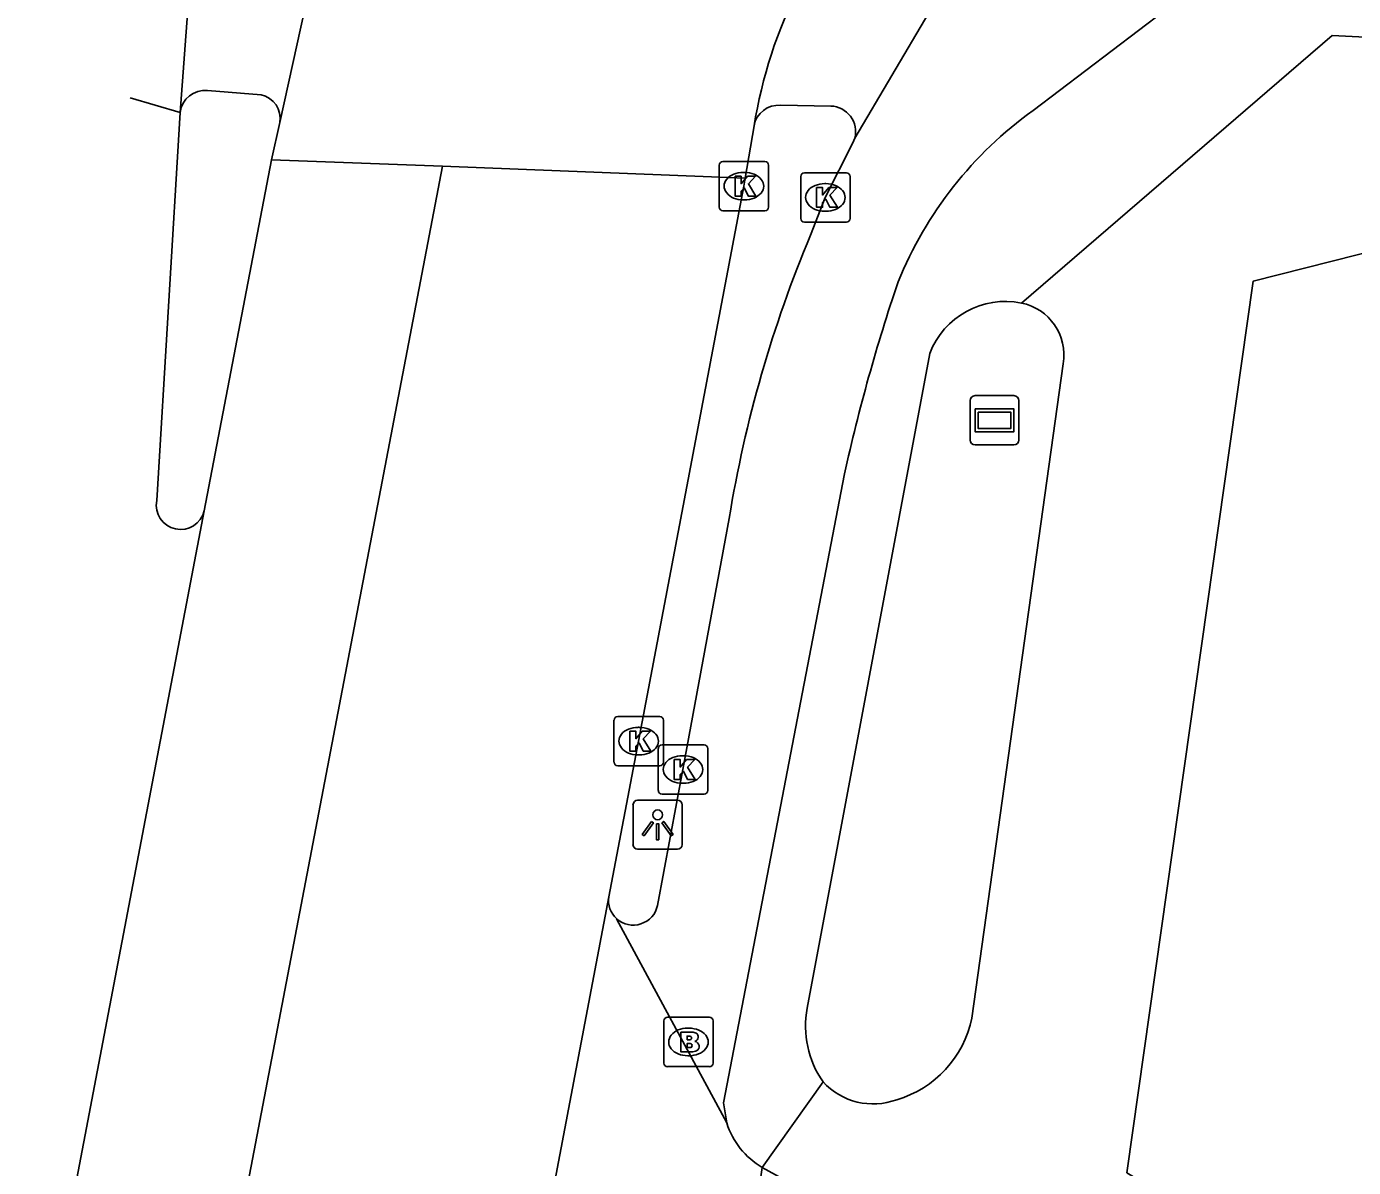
# Model space of a CAD drawing. Extents: x 161696 to 162377, y 380761 to 381673.
# Drawn here: x 161833.67 to 161860.58, y 381607.68 to 381630.81 of the extents above; entities that cross this region are included whole.
import ezdxf

# ---------------------------------------------------------------- set-up
doc = ezdxf.new("R2010")
doc.units = 0
for name, color, linetype in [('IMGEO_Brandkraan', 7, 'Continuous'), ('IMGEO_Fietspad_open', 7, 'Continuous'), ('IMGEO_Kolk', 7, 'Continuous'), ('IMGEO_Lichtpunt', 7, 'Continuous'), ('IMGEO_OVBaan_gesloten', 7, 'Continuous'), ('IMGEO_Pand', 7, 'Continuous'), ('IMGEO_Reclamebord', 7, 'Continuous'), ('IMGEO_Rijbaan_lokaal_open', 7, 'Continuous'), ('IMGEO_Rijbaan_regionaal_gesloten', 7, 'Continuous'), ('IMGEO_Voetpad_open', 7, 'Continuous')]:
    doc.layers.add(name, color=color, linetype=linetype)

msp = doc.modelspace()

# ---------------------------------------------------------------- linework, layer by layer
at = {"layer": 'IMGEO_Brandkraan'}
for p, q in [((161846.591, 381609.795), (161846.591, 381610.647)), ((161846.666, 381610.721), (161847.518, 381610.721)), ((161847.592, 381610.647), (161847.592, 381609.795)), ((161847.079, 381610.501), (161847.104, 381610.501)), ((161847.102, 381609.941), (161847.077, 381609.941)), ((161847.518, 381609.721), (161846.666, 381609.721))]:
    msp.add_line(p, q, dxfattribs=at)
for points in [[(161846.591, 381609.795), (161846.591, 381610.647)], [(161846.666, 381610.721), (161847.518, 381610.721)], [(161847.592, 381610.647), (161847.592, 381609.795)], [(161846.939, 381610.421), (161846.939, 381610.021), (161847.152, 381610.021)], [(161847.17, 381610.421), (161846.939, 381610.421)], [(161847.118, 381610.34), (161847.064, 381610.34), (161847.064, 381610.264)], [(161847.064, 381610.264), (161847.117, 381610.264)], [(161847.126, 381610.188), (161847.064, 381610.188), (161847.064, 381610.107)], [(161847.064, 381610.107), (161847.126, 381610.107)], [(161847.518, 381609.721), (161846.666, 381609.721)]]:
    msp.add_lwpolyline(points, dxfattribs=at)
for centre, radius, start, end in [((161846.668, 381610.645), 0.0765, 91.552, 178.448), ((161846.668, 381610.645), 0.0765, 91.552, 178.448), ((161847.516, 381610.645), 0.0765, 1.552, 88.448), ((161847.516, 381610.645), 0.0765, 1.552, 88.448), ((161847.119, 381610.302), 0.0379, 267.8285, 90.9355), ((161847.174, 381610.276), 0.145, 59.4692, 91.5367), ((161847.199, 381610.323), 0.0922, 285.5137, 58.1501), ((161847.127, 381610.147), 0.0404, 269.8759, 90.5077), ((161847.204, 381610.131), 0.105, 301.3115, 78.989), ((161846.668, 381609.797), 0.0765, 181.552, 268.448), ((161846.668, 381609.797), 0.0765, 181.552, 268.448), ((161847.158, 381610.272), 0.251, 268.6676, 293.5347), ((161847.516, 381609.797), 0.0765, 271.552, 358.448), ((161847.516, 381609.797), 0.0765, 271.552, 358.448)]:
    msp.add_arc(centre, radius, start, end, dxfattribs=at)
for centre, major_axis, ratio, start_param, end_param in [((161847.078, 381610.221), (-0.387, 0.002), 0.722429, 4.712389, 7.853982), ((161847.103, 381610.221), (-0.39, 0.002), 0.717154, 1.570796, 4.712389)]:
    msp.add_ellipse(centre, major_axis=major_axis, ratio=ratio, start_param=start_param, end_param=end_param, dxfattribs=at)
at = {"layer": 'IMGEO_Fietspad_open'}
for points in [[(161858.891, 381632.764), (161854.082, 381629.11)], [(161850.465, 381628.548), (161851.965, 381631.086)], [(161849.57, 381626.583), (161849.866, 381627.344), (161850.429, 381628.45), (161850.465, 381628.548)], [(161850.258, 381621.738), (161847.802, 381608.984), (161847.869, 381608.58)], [(161846.465, 381612.99), (161846.98, 381615.745), (161847.918, 381620.838)]]:
    msp.add_lwpolyline(points, dxfattribs=at)
for centre, radius, start, end in [((161858.741, 381622.626), 7.984, 125.7015, 157.8925), ((161872.942, 381616.752), 25.355, 157.1874, 170.727), ((161885.783, 381613.926), 36.374, 161.2281, 167.5977), ((161845.972, 381613.095), 0.504, 228.1255, 347.9547)]:
    msp.add_arc(centre, radius, start, end, dxfattribs=at)
at = {"layer": 'IMGEO_Kolk'}
for p, q in [((161847.791, 381628.074), (161848.643, 381628.074)), ((161847.716, 381627.148), (161847.716, 381628)), ((161848.204, 381627.854), (161848.229, 381627.854)), ((161848.717, 381628), (161848.717, 381627.148)), ((161849.443, 381627.845), (161850.295, 381627.845)), ((161849.368, 381626.919), (161849.368, 381627.771)), ((161849.856, 381627.625), (161849.881, 381627.625)), ((161850.369, 381627.771), (161850.369, 381626.919)), ((161848.227, 381627.294), (161848.202, 381627.294)), ((161848.643, 381627.074), (161847.791, 381627.074)), ((161849.879, 381627.065), (161849.854, 381627.065)), ((161850.295, 381626.845), (161849.443, 381626.845)), ((161845.657, 381616.821), (161846.509, 381616.821)), ((161845.582, 381615.895), (161845.582, 381616.747)), ((161846.07, 381616.601), (161846.095, 381616.601)), ((161846.583, 381616.747), (161846.583, 381615.895)), ((161846.556, 381616.246), (161847.408, 381616.246)), ((161846.093, 381616.041), (161846.068, 381616.041)), ((161846.481, 381615.32), (161846.481, 381616.172)), ((161846.969, 381616.026), (161846.994, 381616.026)), ((161847.482, 381616.172), (161847.482, 381615.32)), ((161846.509, 381615.821), (161845.657, 381615.821)), ((161846.992, 381615.466), (161846.967, 381615.466)), ((161847.408, 381615.246), (161846.556, 381615.246))]:
    msp.add_line(p, q, dxfattribs=at)
for points in [[(161847.791, 381628.074), (161848.643, 381628.074)], [(161847.716, 381627.148), (161847.716, 381628)], [(161848.717, 381628), (161848.717, 381627.148)], [(161849.443, 381627.845), (161850.295, 381627.845)], [(161848.037, 381627.774), (161848.16, 381627.774), (161848.16, 381627.623), (161848.29, 381627.774), (161848.454, 381627.774), (161848.308, 381627.623), (161848.461, 381627.374), (161848.309, 381627.374), (161848.224, 381627.538), (161848.16, 381627.471), (161848.16, 381627.374), (161848.037, 381627.374), (161848.037, 381627.774)], [(161849.368, 381626.919), (161849.368, 381627.771)], [(161849.689, 381627.545), (161849.812, 381627.545), (161849.812, 381627.394), (161849.942, 381627.545), (161850.106, 381627.545), (161849.96, 381627.394), (161850.113, 381627.145), (161849.961, 381627.145), (161849.876, 381627.309), (161849.812, 381627.242), (161849.812, 381627.145), (161849.689, 381627.145), (161849.689, 381627.545)], [(161850.369, 381627.771), (161850.369, 381626.919)], [(161848.643, 381627.074), (161847.791, 381627.074)], [(161850.295, 381626.845), (161849.443, 381626.845)], [(161845.657, 381616.821), (161846.509, 381616.821)], [(161845.582, 381615.895), (161845.582, 381616.747)], [(161845.903, 381616.521), (161846.026, 381616.521), (161846.026, 381616.37), (161846.156, 381616.521), (161846.32, 381616.521), (161846.174, 381616.37), (161846.327, 381616.121), (161846.175, 381616.121), (161846.09, 381616.285), (161846.026, 381616.218), (161846.026, 381616.121), (161845.903, 381616.121), (161845.903, 381616.521)], [(161846.583, 381616.747), (161846.583, 381615.895)], [(161846.556, 381616.246), (161847.408, 381616.246)], [(161846.481, 381615.32), (161846.481, 381616.172)], [(161847.482, 381616.172), (161847.482, 381615.32)], [(161846.509, 381615.821), (161845.657, 381615.821)], [(161846.802, 381615.946), (161846.925, 381615.946), (161846.925, 381615.795), (161847.055, 381615.946), (161847.219, 381615.946), (161847.073, 381615.795), (161847.226, 381615.546), (161847.074, 381615.546), (161846.989, 381615.71), (161846.925, 381615.643), (161846.925, 381615.546), (161846.802, 381615.546), (161846.802, 381615.946)], [(161847.408, 381615.246), (161846.556, 381615.246)]]:
    msp.add_lwpolyline(points, dxfattribs=at)
for centre, start, end in [((161847.793, 381627.998), 91.552, 178.448), ((161847.793, 381627.998), 91.552, 178.448), ((161848.641, 381627.998), 1.552, 88.448), ((161848.641, 381627.998), 1.552, 88.448), ((161849.445, 381627.769), 91.552, 178.448), ((161849.445, 381627.769), 91.552, 178.448), ((161850.293, 381627.769), 1.552, 88.448), ((161850.293, 381627.769), 1.552, 88.448), ((161847.793, 381627.15), 181.552, 268.448), ((161847.793, 381627.15), 181.552, 268.448), ((161848.641, 381627.15), 271.552, 358.448), ((161848.641, 381627.15), 271.552, 358.448), ((161849.445, 381626.921), 181.552, 268.448), ((161849.445, 381626.921), 181.552, 268.448), ((161850.293, 381626.921), 271.552, 358.448), ((161850.293, 381626.921), 271.552, 358.448), ((161845.659, 381616.745), 91.552, 178.448), ((161845.659, 381616.745), 91.552, 178.448), ((161846.507, 381616.745), 1.552, 88.448), ((161846.507, 381616.745), 1.552, 88.448), ((161846.558, 381616.17), 91.552, 178.448), ((161846.558, 381616.17), 91.552, 178.448), ((161847.406, 381616.17), 1.552, 88.448), ((161847.406, 381616.17), 1.552, 88.448), ((161845.659, 381615.897), 181.552, 268.448), ((161845.659, 381615.897), 181.552, 268.448), ((161846.507, 381615.897), 271.552, 358.448), ((161846.507, 381615.897), 271.552, 358.448), ((161846.558, 381615.322), 181.552, 268.448), ((161846.558, 381615.322), 181.552, 268.448), ((161847.406, 381615.322), 271.552, 358.448), ((161847.406, 381615.322), 271.552, 358.448)]:
    msp.add_arc(centre, 0.0765, start, end, dxfattribs=at)
for centre, major_axis, ratio, start_param, end_param in [((161848.203, 381627.574), (-0.387, 0.002), 0.722429, 4.712389, 7.853982), ((161848.228, 381627.574), (-0.39, 0.002), 0.717154, 1.570796, 4.712389), ((161849.855, 381627.345), (-0.387, 0.002), 0.722429, 4.712389, 7.853982), ((161849.88, 381627.345), (-0.39, 0.002), 0.717154, 1.570796, 4.712389), ((161846.069, 381616.321), (-0.387, 0.002), 0.722429, 4.712389, 7.853982), ((161846.094, 381616.321), (-0.39, 0.002), 0.717154, 1.570796, 4.712389), ((161846.968, 381615.746), (-0.387, 0.002), 0.722429, 4.712389, 7.853982), ((161846.993, 381615.746), (-0.39, 0.002), 0.717154, 1.570796, 4.712389)]:
    msp.add_ellipse(centre, major_axis=major_axis, ratio=ratio, start_param=start_param, end_param=end_param, dxfattribs=at)
at = {"layer": 'IMGEO_Lichtpunt'}
for p, q in [((161845.968, 381615.029), (161845.968, 381614.222)), ((161845.968, 381615.029), (161845.968, 381614.222)), ((161846.87, 381615.124), (161846.062, 381615.124)), ((161846.87, 381615.124), (161846.062, 381615.124)), ((161846.964, 381614.222), (161846.964, 381615.029)), ((161846.964, 381614.222), (161846.964, 381615.029)), ((161846.062, 381614.128), (161846.87, 381614.128)), ((161846.062, 381614.128), (161846.87, 381614.128))]:
    msp.add_line(p, q, dxfattribs=at)
for points in [[(161846.342, 381614.693), (161846.381, 381614.665), (161846.193, 381614.403), (161846.155, 381614.43), (161846.342, 381614.693)], [(161846.444, 381614.645), (161846.491, 381614.645), (161846.491, 381614.323), (161846.444, 381614.323), (161846.444, 381614.645)], [(161846.554, 381614.665), (161846.592, 381614.692), (161846.779, 381614.43), (161846.74, 381614.402), (161846.554, 381614.665)]]:
    msp.add_lwpolyline(points, dxfattribs=at)
msp.add_circle((161846.467, 381614.827), 0.0994, dxfattribs=at)
for centre, start, end in [((161846.062, 381615.029), 90, 180), ((161846.062, 381615.029), 90, 180), ((161846.87, 381615.029), 0, 90), ((161846.87, 381615.029), 0, 90), ((161846.062, 381614.222), 180, 270), ((161846.062, 381614.222), 180, 270), ((161846.87, 381614.222), 270, 0), ((161846.87, 381614.222), 270, 360)]:
    msp.add_arc(centre, 0.0946, start, end, dxfattribs=at)
at = {"layer": 'IMGEO_OVBaan_gesloten'}
for points in [[(161837.272, 381620.993), (161838.638, 381628.108)], [(161838.638, 381628.108), (161842.106, 381627.976)], [(161842.106, 381627.976), (161817.605, 381500), (161802.96, 381423.502), (161799.71, 381424.12), (161814.187, 381500), (161837.272, 381620.993)]]:
    msp.add_lwpolyline(points, dxfattribs=at)
at = {"layer": 'IMGEO_Pand'}
msp.add_lwpolyline([(161875.918, 381603.654), (161871.356, 381606.792), (161870.331, 381606.906), (161870.184, 381605.584), (161862.478, 381603.703), (161855.984, 381607.568), (161858.546, 381625.648), (161865.994, 381627.531), (161871.704, 381624.333), (161872.742, 381623.752), (161872.593, 381622.531)], dxfattribs=at)
at = {"layer": 'IMGEO_Reclamebord'}
for p, q in [((161852.904, 381623.326), (161853.694, 381623.326)), ((161853.694, 381623.326), (161852.904, 381623.326)), ((161852.804, 381622.426), (161852.804, 381623.226)), ((161852.804, 381623.226), (161852.804, 381622.426)), ((161853.794, 381623.226), (161853.794, 381622.426)), ((161853.794, 381622.426), (161853.794, 381623.226)), ((161853.694, 381622.326), (161852.904, 381622.326)), ((161852.904, 381622.326), (161853.694, 381622.326))]:
    msp.add_line(p, q, dxfattribs=at)
for points in [[(161852.905, 381623.058), (161853.693, 381623.058), (161853.693, 381622.594), (161852.905, 381622.594), (161852.905, 381623.058)], [(161852.97, 381622.993), (161852.97, 381622.659), (161853.628, 381622.659), (161853.628, 381622.993), (161852.97, 381622.993)]]:
    msp.add_lwpolyline(points, dxfattribs=at)
for centre, start, end in [((161852.904, 381623.226), 90, 180), ((161852.904, 381623.226), 90, 180), ((161853.694, 381623.226), 0, 90), ((161853.694, 381623.226), 360, 90), ((161852.904, 381622.426), 180, 270), ((161852.904, 381622.426), 180, 270), ((161853.694, 381622.426), 270, 0), ((161853.694, 381622.426), 270, 0)]:
    msp.add_arc(centre, 0.1, start, end, dxfattribs=at)
at = {"layer": 'IMGEO_Rijbaan_lokaal_open'}
for points in [[(161847.869, 381608.58), (161845.636, 381612.72)], [(161848.589, 381607.677), (161847.388, 381599.208)], [(161848.589, 381607.677), (161849.261, 381607.306), (161850.019, 381606.977), (161851.938, 381606.45), (161860.123, 381602.896), (161869.449, 381598.865), (161872.103, 381598.341)]]:
    msp.add_lwpolyline(points, dxfattribs=at)
for centre, radius, start, end in [((161845.976, 381613.096), 0.506, 172.2264, 227.8641), ((161849.372, 381609.04), 1.571, 197.0068, 240.1269)]:
    msp.add_arc(centre, radius, start, end, dxfattribs=at)
at = {"layer": 'IMGEO_Rijbaan_regionaal_gesloten'}
for points in [[(161836.783, 381629.067), (161837.019, 381632.257)], [(161839.497, 381632.002), (161838.806, 381628.863)], [(161836.783, 381629.067), (161835.772, 381629.362)], [(161836.309, 381621.2), (161836.783, 381629.067)], [(161838.806, 381628.863), (161838.638, 381628.108)], [(161848.239, 381627.734), (161848.422, 381628.796)], [(161848.239, 381627.734), (161842.106, 381627.976)], [(161845.474, 381613.164), (161846.078, 381616.32), (161848.212, 381627.575), (161848.239, 381627.734)], [(161842.929, 381599.751), (161845.474, 381613.164)]]:
    msp.add_lwpolyline(points, dxfattribs=at)
for centre, radius, start, end in [((161858.032, 381627.235), 9.736, 153.1714, 170.7736), ((161836.792, 381621.105), 0.493, 168.8355, 346.9018)]:
    msp.add_arc(centre, radius, start, end, dxfattribs=at)
at = {"layer": 'IMGEO_Voetpad_open'}
for points in [[(161876.118, 381629.67), (161874.35, 381629.921), (161860.15, 381630.626), (161853.846, 381625.204)], [(161838.424, 381629.427), (161837.338, 381629.511)], [(161849.978, 381629.199), (161848.963, 381629.213)], [(161851.985, 381624.182), (161849.501, 381610.907)], [(161854.691, 381623.974), (161852.839, 381610.706)], [(161849.822, 381609.412), (161848.589, 381607.677)]]:
    msp.add_lwpolyline(points, dxfattribs=at)
for centre, radius, start, end in [((161837.288, 381629.005), 0.509, 84.3295, 172.9901), ((161838.319, 381628.944), 0.494, 350.5241, 77.6958), ((161848.919, 381628.711), 0.504, 84.9792, 170.2705), ((161849.961, 381628.678), 0.521, 345.5218, 88.077), ((161853.523, 381623.586), 1.65, 78.7191, 158.8292), ((161853.628, 381624.149), 1.078, 350.669, 78.3085), ((161851.449, 381610.543), 1.982, 169.423, 214.8136), ((161850.704, 381611.143), 2.18, 286.2904, 348.429), ((161850.837, 381610.342), 1.377, 222.4991, 290.315)]:
    msp.add_arc(centre, radius, start, end, dxfattribs=at)

doc.saveas('drawing.dxf')
